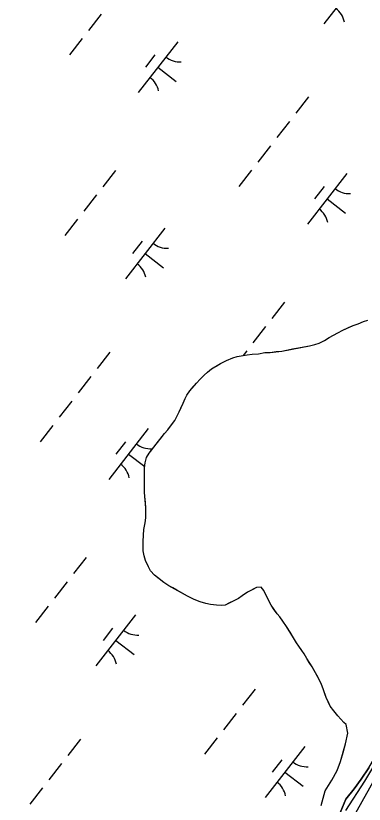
# Model space of a CAD drawing. Extents: x 3888273 to 3909528, y 158682 to 181032.
# Drawn here: x 3896535 to 3896806, y 166008 to 166620 of the extents above; entities that cross this region are included whole.
import ezdxf

# ---------------------------------------------------------------- set-up
doc = ezdxf.new("R2010")
doc.units = 0
for name, color, linetype in [('V-RIVR-JETY', 7, 'Continuous'), ('V-RRAP-FSHR', 7, 'Continuous'), ('V-TOPO-GNAM-IDEN', 7, 'Continuous'), ('V-TOPO-SHOR', 7, 'Continuous'), ('V-WETL-SWMP', 7, 'Continuous')]:
    doc.layers.add(name, color=color, linetype=linetype)

msp = doc.modelspace()

# ---------------------------------------------------------------- linework, layer by layer
at = {"layer": 'V-RIVR-JETY'}
msp.add_lwpolyline([(3896791.36, 166003.59), (3896806.02, 166026.22), (3896823.07, 166054.72), (3896846.45, 166092.98), (3896882.2, 166161.72), (3896928.65, 166248.42), (3896967.93, 166317.93), (3897009.99, 166393.3), (3897021.14, 166417.92), (3897038.24, 166454.64), (3897054.5, 166482.36), (3897076.68, 166515.53), (3897100.42, 166548.3), (3897118.24, 166575.22), (3897132.12, 166598.25), (3897140.87, 166617.01), (3897150.12, 166652.22)], dxfattribs=at)
at = {"layer": 'V-RRAP-FSHR'}
msp.add_lwpolyline([(3897040.66, 166435.14), (3896938.06, 166249.62), (3896609.52, 165663.62), (3896599.21, 165639.82), (3896417.98, 165214.47), (3896375.9, 165110.36), (3896269.9, 164887.71), (3896216.93, 164792.83), (3896076.26, 164523.63), (3895950.84, 164293.14), (3895897.31, 164215.5), (3895842.22, 164133.18), (3895759.52, 164026.76), (3895629.16, 163860.22), (3895446.62, 163618.63), (3895294.79, 163412.93), (3895133.58, 163186.13), (3895068.02, 163102.49), (3894988.6, 162989.5)], dxfattribs=at)
at = {"layer": 'V-TOPO-SHOR'}
for points in [[(3896666.75, 166323.1), (3896668.02, 166325.84), (3896670.29, 166329.07), (3896673.18, 166332.42), (3896675.32, 166335.02), (3896678.34, 166338.24), (3896681.35, 166341.22), (3896683.87, 166343.57), (3896687, 166346.3), (3896690.76, 166348.39), (3896694.15, 166350.37), (3896698.65, 166352.71), (3896703.54, 166354.67), (3896706.91, 166355.77), (3896711.66, 166356.61), (3896714.78, 166357.09), (3896718.53, 166357.56), (3896723.52, 166357.91), (3896728.4, 166358.75), (3896732.52, 166358.97), (3896737.26, 166359.56), (3896741.63, 166360.03), (3896745.38, 166360.75), (3896750.01, 166361.6), (3896754.5, 166362.44), (3896758.63, 166363.16), (3896763.12, 166364), (3896767.38, 166364.97), (3896770.5, 166366.2), (3896774.64, 166368.29), (3896778.27, 166370.39), (3896782.15, 166372.48), (3896785.16, 166374.08), (3896789.04, 166376.3), (3896793.42, 166378.27), (3896796.93, 166379.75), (3896800.93, 166381.21), (3896804.94, 166382.93), (3896808.31, 166383.91)], [(3896789.84, 166071.8), (3896787.36, 166074.44), (3896785.13, 166076.82), (3896781.91, 166080.71), (3896779.19, 166084.48), (3896777.84, 166087.48), (3896776.12, 166091.24), (3896775.14, 166094.11), (3896773.67, 166097.99), (3896772.32, 166101.25), (3896770.6, 166105), (3896768.75, 166108.38), (3896766.78, 166112.14), (3896765.18, 166115.02), (3896762.95, 166118.41), (3896761.1, 166121.29), (3896759, 166124.92), (3896757.27, 166127.55), (3896754.93, 166130.94), (3896752.95, 166133.45), (3896750.73, 166137.46), (3896748.01, 166141.84), (3896745.17, 166146.23), (3896742.33, 166150.37), (3896739.98, 166153.63), (3896738, 166156.14), (3896735.77, 166159.27), (3896733.3, 166162.79), (3896731.46, 166166.29), (3896729.49, 166170.67), (3896727.77, 166174.3), (3896725.53, 166176.69), (3896721.92, 166176.59), (3896718.53, 166174.74), (3896714.9, 166172.77), (3896710.76, 166170.05), (3896708, 166168.08), (3896704.5, 166166.23), (3896700.99, 166164.5), (3896697.61, 166162.9), (3896694.62, 166162.55), (3896690.87, 166162.7), (3896686.26, 166163.35), (3896682.77, 166164.13), (3896678.29, 166165.41), (3896673.68, 166167.18), (3896668.58, 166169.71), (3896664.85, 166171.86), (3896660.13, 166174.39), (3896657.14, 166176.16), (3896653.91, 166177.93), (3896650.06, 166180.32), (3896647.45, 166182.46), (3896642.86, 166186.11), (3896639.76, 166189.5), (3896638.16, 166192.51), (3896635.82, 166197.39), (3896634.85, 166201.02), (3896634, 166205.02), (3896634.03, 166208.89), (3896634.05, 166212.25), (3896634.34, 166217.24), (3896634.49, 166221.49), (3896635.52, 166226.6), (3896636.05, 166230.59), (3896636.08, 166235.08), (3896636.1, 166238.32), (3896635.76, 166242.44), (3896635.29, 166247.06), (3896635.06, 166250.31), (3896635.1, 166256.05), (3896635.13, 166260.42), (3896635.15, 166263.79), (3896635.19, 166269.28), (3896635.59, 166273.14), (3896636.62, 166277.38), (3896638.64, 166280.86), (3896640.65, 166283.34), (3896643.04, 166286.45), (3896645.94, 166290.17), (3896648.21, 166293.02), (3896650.6, 166296.01), (3896653.11, 166298.73), (3896656.13, 166302.71), (3896658.53, 166306.18), (3896660.42, 166309.79), (3896662.07, 166312.77), (3896663.33, 166315.76), (3896664.98, 166319.62), (3896666.75, 166323.1)], [(3896772.18, 166007.28), (3896775.38, 166018.61), (3896780.43, 166027.06), (3896784.6, 166034.4), (3896787.26, 166041.37), (3896789.18, 166048.47), (3896791.1, 166055.19), (3896792.78, 166063.55), (3896791.58, 166070.17), (3896789.84, 166071.8)], [(3896786.23, 165999.94), (3896791.43, 166012.14), (3896797.85, 166020.33), (3896803.27, 166027.91), (3896809.07, 166036.6), (3896815.76, 166047.67), (3896820.7, 166058.74)]]:
    msp.add_lwpolyline(points, dxfattribs=at)
at = {"layer": 'V-WETL-SWMP'}
for p, q in [((3896805.03, 166653.48), (3896774.33, 166614.01)), ((3896601.48, 166621.42), (3896591.66, 166608.79)), ((3896586.74, 166602.48), (3896576.92, 166589.85)), ((3896660.89, 166600.01), (3896630.18, 166560.54)), ((3896643.13, 166589.75), (3896635.76, 166580.28)), ((3896645.54, 166580.28), (3896659.74, 166569.22)), ((3896762.24, 166557.16), (3896752.41, 166544.53)), ((3896747.5, 166538.22), (3896737.68, 166525.59)), ((3896732.76, 166519.28), (3896722.94, 166506.65)), ((3896612.56, 166500.09), (3896602.74, 166487.47)), ((3896718.03, 166500.34), (3896708.2, 166487.71)), ((3896792.17, 166497.86), (3896761.46, 166458.4)), ((3896774.41, 166487.6), (3896767.04, 166478.13)), ((3896597.82, 166481.15), (3896588, 166468.52)), ((3896776.82, 166478.13), (3896791.02, 166467.08)), ((3896583.09, 166462.21), (3896573.26, 166449.58)), ((3896650.93, 166455.41), (3896620.22, 166415.95)), ((3896633.17, 166445.16), (3896625.8, 166435.68)), ((3896635.58, 166435.68), (3896649.78, 166424.63)), ((3896743.84, 166397.95), (3896734.02, 166385.32)), ((3896796.93, 166379.74), (3896800.93, 166381.21)), ((3896800.93, 166381.21), (3896804.94, 166382.93)), ((3896804.94, 166382.93), (3896808.31, 166383.91)), ((3896729.11, 166379.01), (3896719.28, 166366.38)), ((3896785.16, 166374.08), (3896789.04, 166376.3)), ((3896789.04, 166376.3), (3896796.93, 166379.74)), ((3896774.64, 166368.29), (3896778.27, 166370.39)), ((3896778.27, 166370.39), (3896785.16, 166374.08)), ((3896741.63, 166360.03), (3896763.12, 166364)), ((3896763.12, 166364), (3896767.37, 166364.97)), ((3896767.37, 166364.97), (3896770.5, 166366.2)), ((3896770.5, 166366.2), (3896774.64, 166368.29)), ((3896608.13, 166359.1), (3896598.31, 166346.47)), ((3896706.91, 166355.77), (3896714.78, 166357.09)), ((3896714.37, 166360.06), (3896711.65, 166356.57)), ((3896714.78, 166357.09), (3896718.53, 166357.56)), ((3896718.53, 166357.56), (3896723.52, 166357.91)), ((3896723.52, 166357.91), (3896728.4, 166358.75)), ((3896728.4, 166358.75), (3896732.52, 166358.97)), ((3896732.52, 166358.97), (3896741.63, 166360.03)), ((3896694.15, 166350.37), (3896698.65, 166352.71)), ((3896698.65, 166352.71), (3896703.53, 166354.67)), ((3896703.53, 166354.67), (3896706.91, 166355.77)), ((3896683.87, 166343.58), (3896687, 166346.3)), ((3896687, 166346.3), (3896694.15, 166350.37)), ((3896593.4, 166340.16), (3896583.57, 166327.53)), ((3896675.32, 166335.02), (3896678.34, 166338.25)), ((3896678.34, 166338.25), (3896681.35, 166341.22)), ((3896681.35, 166341.22), (3896683.87, 166343.58)), ((3896670.29, 166329.07), (3896675.32, 166335.02)), ((3896668.02, 166325.84), (3896670.29, 166329.07)), ((3896578.66, 166321.21), (3896568.83, 166308.59)), ((3896664.98, 166319.62), (3896666.75, 166323.1)), ((3896666.75, 166323.1), (3896668.02, 166325.84)), ((3896662.07, 166312.77), (3896664.98, 166319.62)), ((3896658.53, 166306.18), (3896662.07, 166312.77)), ((3896563.92, 166302.27), (3896554.09, 166289.64)), ((3896653.11, 166298.73), (3896656.13, 166302.71)), ((3896656.13, 166302.71), (3896658.53, 166306.18)), ((3896638.06, 166299.8), (3896607.36, 166260.34)), ((3896638.64, 166280.86), (3896650.6, 166296.01)), ((3896650.6, 166296.01), (3896653.11, 166298.73)), ((3896620.31, 166289.54), (3896612.94, 166280.07)), ((3896622.71, 166280.07), (3896635.29, 166270.28)), ((3896635.59, 166273.14), (3896636.62, 166277.38)), ((3896636.62, 166277.38), (3896638.64, 166280.86)), ((3896635.19, 166269.28), (3896635.59, 166273.14)), ((3896635.06, 166250.31), (3896635.19, 166269.28)), ((3896636.1, 166238.32), (3896635.06, 166250.31)), ((3896636.05, 166230.59), (3896636.1, 166238.32)), ((3896635.52, 166226.6), (3896636.05, 166230.59)), ((3896634.49, 166221.49), (3896635.52, 166226.6)), ((3896634.05, 166212.26), (3896634.49, 166221.49)), ((3896634, 166205.02), (3896634.05, 166212.26)), ((3896634.85, 166201.02), (3896634, 166205.02)), ((3896589.74, 166199.88), (3896579.91, 166187.26)), ((3896635.82, 166197.39), (3896634.85, 166201.02)), ((3896638.16, 166192.51), (3896635.82, 166197.39)), ((3896639.76, 166189.5), (3896638.16, 166192.51)), ((3896642.86, 166186.11), (3896639.76, 166189.5)), ((3896650.06, 166180.32), (3896642.86, 166186.11)), ((3896575, 166180.94), (3896565.17, 166168.31)), ((3896653.91, 166177.93), (3896650.06, 166180.32)), ((3896668.58, 166169.71), (3896653.91, 166177.93)), ((3896721.92, 166176.59), (3896714.9, 166172.77)), ((3896725.54, 166176.69), (3896721.92, 166176.59)), ((3896727.77, 166174.3), (3896725.54, 166176.69)), ((3896731.46, 166166.29), (3896727.77, 166174.3)), ((3896673.68, 166167.18), (3896668.58, 166169.71)), ((3896678.29, 166165.41), (3896673.68, 166167.18)), ((3896708.01, 166168.07), (3896704.5, 166166.23)), ((3896710.77, 166170.05), (3896708.01, 166168.07)), ((3896714.9, 166172.77), (3896710.77, 166170.05)), ((3896560.26, 166162), (3896550.44, 166149.37)), ((3896682.77, 166164.13), (3896678.29, 166165.41)), ((3896686.26, 166163.35), (3896682.77, 166164.13)), ((3896690.87, 166162.7), (3896686.26, 166163.35)), ((3896694.62, 166162.55), (3896690.87, 166162.7)), ((3896697.61, 166162.9), (3896694.62, 166162.55)), ((3896704.5, 166166.23), (3896697.61, 166162.9)), ((3896733.3, 166162.79), (3896731.46, 166166.29)), ((3896738, 166156.14), (3896733.3, 166162.79)), ((3896628.1, 166155.21), (3896597.4, 166115.74)), ((3896739.98, 166153.63), (3896738, 166156.14)), ((3896742.33, 166150.37), (3896739.98, 166153.63)), ((3896745.17, 166146.23), (3896742.33, 166150.37)), ((3896610.35, 166144.95), (3896602.98, 166135.48)), ((3896750.73, 166137.46), (3896745.17, 166146.23)), ((3896752.95, 166133.45), (3896750.73, 166137.46)), ((3896612.75, 166135.47), (3896626.96, 166124.42)), ((3896754.93, 166130.94), (3896752.95, 166133.45)), ((3896757.27, 166127.55), (3896754.93, 166130.94)), ((3896759, 166124.92), (3896757.27, 166127.55)), ((3896761.1, 166121.29), (3896759, 166124.92)), ((3896765.18, 166115.02), (3896761.1, 166121.29)), ((3896770.6, 166105), (3896765.18, 166115.02)), ((3896772.32, 166101.25), (3896770.6, 166105)), ((3896773.67, 166097.99), (3896772.32, 166101.25)), ((3896721.02, 166097.74), (3896711.19, 166085.11)), ((3896776.12, 166091.24), (3896773.67, 166097.99)), ((3896779.19, 166084.48), (3896776.12, 166091.24)), ((3896781.91, 166080.71), (3896779.19, 166084.48)), ((3896706.28, 166078.8), (3896696.45, 166066.17)), ((3896785.13, 166076.82), (3896781.91, 166080.71)), ((3896789.84, 166071.8), (3896785.13, 166076.82)), ((3896791.58, 166070.17), (3896789.84, 166071.8)), ((3896792.78, 166063.54), (3896791.58, 166070.17)), ((3896791.1, 166055.19), (3896792.78, 166063.54)), ((3896585.31, 166058.89), (3896575.48, 166046.26)), ((3896691.54, 166059.86), (3896681.72, 166047.23)), ((3896759.38, 166053.06), (3896728.68, 166013.6)), ((3896787.26, 166041.37), (3896791.1, 166055.19)), ((3896570.57, 166039.95), (3896560.74, 166027.32)), ((3896741.63, 166042.8), (3896734.26, 166033.33)), ((3896784.59, 166034.4), (3896787.26, 166041.37)), ((3896744.03, 166033.33), (3896758.24, 166022.28)), ((3896780.43, 166027.06), (3896784.59, 166034.4)), ((3896809.07, 166036.6), (3896803.27, 166027.91)), ((3896775.38, 166018.61), (3896780.43, 166027.06)), ((3896803.27, 166027.91), (3896797.85, 166020.33)), ((3896555.83, 166021.01), (3896546.01, 166008.38)), ((3896797.85, 166020.33), (3896791.43, 166012.14)), ((3896772.18, 166007.28), (3896775.38, 166018.61)), ((3896791.43, 166012.14), (3896786.23, 165999.94))]:
    msp.add_line(p, q, dxfattribs=at)
for centre, start, end in [((3896772.91, 166611.8), 11.34298, 52.88663), ((3896662.69, 166601.93), 231.34298, 272.88664), ((3896628.76, 166558.33), 11.34298, 52.88663), ((3896793.97, 166499.79), 231.34298, 272.88664), ((3896760.04, 166456.19), 11.34298, 52.88663), ((3896652.72, 166457.34), 231.34298, 272.88664), ((3896618.8, 166413.74), 11.34298, 52.88663), ((3896639.86, 166301.72), 231.34298, 272.88664), ((3896605.94, 166258.12), 11.34298, 52.88663), ((3896629.9, 166157.13), 231.34298, 272.88664), ((3896595.98, 166113.53), 11.34298, 52.88663), ((3896761.18, 166054.98), 231.34298, 272.88664), ((3896727.26, 166011.38), 11.34298, 52.88663)]:
    msp.add_arc(centre, 17.62, start, end, dxfattribs=at)

# ---------------------------------------------------------------- texts
at = {"layer": 'V-TOPO-GNAM-IDEN'}
msp.add_text('PLAQUEMINES', height=99.9998, rotation=232.11954, dxfattribs=at).set_placement((3896711.98, 167209.53))

doc.saveas('drawing.dxf')
